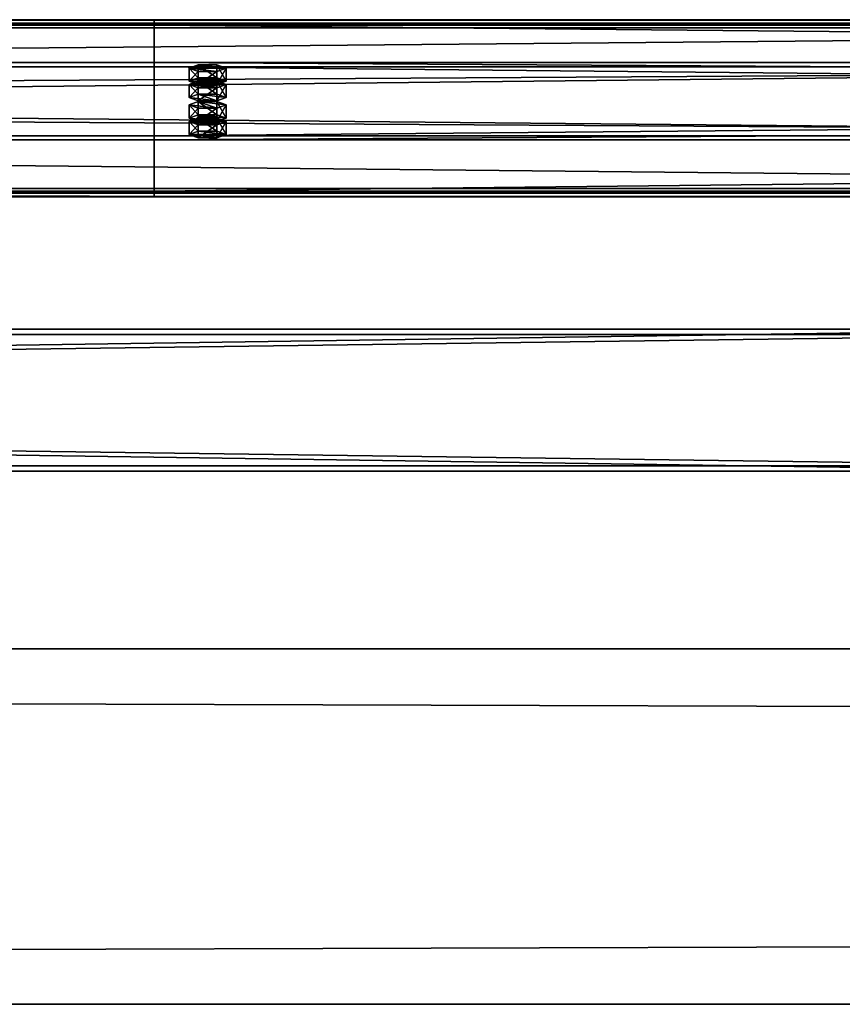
# Model space of a CAD drawing. Header units: millimetres. Extents: x -333 to 67333, y -930 to 39730.
# Tile 751 of 1056: x 10424 to 10887, y 20400 to 20954. Entities that reach past the tile are written whole.
import ezdxf

# ---------------------------------------------------------------- set-up
doc = ezdxf.new("R2010")
doc.units = ezdxf.units.MM
for name, color, linetype in [('13', 7, 'Continuous'), ('3', 7, 'Continuous'), ('95', 7, 'Continuous'), ('99', 7, 'Continuous')]:
    doc.layers.add(name, color=color, linetype=linetype)

msp = doc.modelspace()

# ---------------------------------------------------------------- meshes
at = {"layer": '13', "color": 30}
mesh = msp.add_polyface(dxfattribs=at)
corners = [(4899.99, 20857.58, 7245.98), (4899.99, 20929.97, 7230.59), (11699.99, 20929.97, 7230.59), (11699.99, 20857.58, 7245.98), (4899.99, 20888.8, 7036.92), (11699.99, 20888.8, 7036.92), (4899.99, 20949.45, 7024.03), (11699.99, 20949.45, 7024.03), (4899.99, 20952.15, 7036.75), (11699.99, 20952.15, 7036.75), (4899.99, 20954.1, 7036.33), (11699.99, 20954.1, 7036.33), (4899.99, 20950.99, 7021.66), (11699.99, 20950.99, 7021.66), (4899.99, 20886.43, 7035.38), (11699.99, 20886.43, 7035.38), (4899.99, 20927.59, 7229.05), (11699.99, 20927.59, 7229.05), (4899.99, 20859.12, 7243.61), (11699.99, 20859.12, 7243.61), (4899.99, 20856.42, 7230.89), (11699.99, 20856.42, 7230.89), (4899.99, 20854.46, 7231.31), (11699.99, 20854.46, 7231.31)]
mesh.append_faces([[corners[k] for k in face] for face in [(0, 2, 3, 3), (1, 5, 2, 2), (4, 7, 5, 5), (6, 9, 7, 7), (8, 11, 9, 9), (10, 13, 11, 11), (12, 15, 13, 13), (14, 17, 15, 15), (16, 19, 17, 17), (18, 21, 19, 19), (20, 23, 21, 21), (22, 3, 23, 23), (20, 0, 22, 22), (8, 12, 10, 10), (11, 7, 9, 9), (3, 21, 23, 23)]], dxfattribs={"vtx0": -1, "color": 30})
mesh.append_faces([[corners[k] for k in face] for face in [(1, 16, 4, 4), (16, 0, 18, 18), (18, 0, 20, 20), (12, 6, 14, 14), (14, 4, 16, 16), (2, 19, 3, 3), (19, 2, 17, 17), (17, 2, 15, 15), (15, 5, 13, 13), (13, 7, 11, 11), (21, 3, 19, 19)]], dxfattribs={"vtx0": -1, "vtx1": -1, "color": 30})
mesh.append_faces([[corners[k] for k in face] for face in [(16, 1, 0, 0), (12, 8, 6, 6), (14, 6, 4, 4), (15, 2, 5, 5), (13, 5, 7, 7)]], dxfattribs={"vtx0": -1, "vtx2": -1, "vtx3": -1, "color": 30})
mesh.append_faces([[corners[k] for k in face] for face in [(0, 1, 2, 2), (1, 4, 5, 5), (4, 6, 7, 7), (6, 8, 9, 9), (8, 10, 11, 11), (10, 12, 13, 13), (12, 14, 15, 15), (14, 16, 17, 17), (16, 18, 19, 19), (18, 20, 21, 21), (20, 22, 23, 23), (22, 0, 3, 3)]], dxfattribs={"vtx2": -1, "vtx3": -1, "color": 30})
mesh = msp.add_polyface(dxfattribs=at)
corners = [(10499.99, 20857.58, 7245.98), (10499.99, 20929.97, 7230.59), (17299.99, 20929.97, 7230.59), (17299.99, 20857.58, 7245.98), (10499.99, 20888.8, 7036.92), (17299.99, 20888.8, 7036.92), (10499.99, 20949.45, 7024.03), (17299.99, 20949.45, 7024.03), (10499.99, 20952.15, 7036.75), (17299.99, 20952.15, 7036.75), (10499.99, 20954.1, 7036.33), (17299.99, 20954.1, 7036.33), (10499.99, 20950.99, 7021.66), (17299.99, 20950.99, 7021.66), (10499.99, 20886.43, 7035.38), (17299.99, 20886.43, 7035.38), (10499.99, 20927.59, 7229.05), (17299.99, 20927.59, 7229.05), (10499.99, 20859.12, 7243.61), (17299.99, 20859.12, 7243.61), (10499.99, 20856.42, 7230.89), (17299.99, 20856.42, 7230.89), (10499.99, 20854.46, 7231.31), (17299.99, 20854.46, 7231.31)]
mesh.append_faces([[corners[k] for k in face] for face in [(0, 2, 3, 3), (1, 5, 2, 2), (4, 7, 5, 5), (6, 9, 7, 7), (8, 11, 9, 9), (10, 13, 11, 11), (12, 15, 13, 13), (14, 17, 15, 15), (16, 19, 17, 17), (18, 21, 19, 19), (20, 23, 21, 21), (22, 3, 23, 23), (20, 0, 22, 22), (8, 12, 10, 10), (11, 7, 9, 9), (3, 21, 23, 23)]], dxfattribs={"vtx0": -1, "color": 30})
mesh.append_faces([[corners[k] for k in face] for face in [(1, 16, 4, 4), (16, 0, 18, 18), (18, 0, 20, 20), (12, 6, 14, 14), (14, 4, 16, 16), (2, 19, 3, 3), (19, 2, 17, 17), (17, 2, 15, 15), (15, 5, 13, 13), (13, 7, 11, 11), (21, 3, 19, 19)]], dxfattribs={"vtx0": -1, "vtx1": -1, "color": 30})
mesh.append_faces([[corners[k] for k in face] for face in [(16, 1, 0, 0), (12, 8, 6, 6), (14, 6, 4, 4), (15, 2, 5, 5), (13, 5, 7, 7)]], dxfattribs={"vtx0": -1, "vtx2": -1, "vtx3": -1, "color": 30})
mesh.append_faces([[corners[k] for k in face] for face in [(0, 1, 2, 2), (1, 4, 5, 5), (4, 6, 7, 7), (6, 8, 9, 9), (8, 10, 11, 11), (10, 12, 13, 13), (12, 14, 15, 15), (14, 16, 17, 17), (16, 18, 19, 19), (18, 20, 21, 21), (20, 22, 23, 23), (22, 0, 3, 3)]], dxfattribs={"vtx2": -1, "vtx3": -1, "color": 30})
at = {"layer": '3', "color": 91}
mesh = msp.add_polyface(dxfattribs=at)
corners = [(5560, 20703, 2983), (5560, 20777, 2983), (11040, 20777, 2983), (11040, 20703, 2983), (5560, 20777, 3057), (11040, 20777, 3057), (5560, 20703, 3057), (11040, 20703, 3057), (5560, 20700, 2980), (5560, 20700, 3060), (11040, 20700, 3060), (11040, 20700, 2980), (5560, 20780, 3060), (11040, 20780, 3060), (5560, 20780, 2980), (11040, 20780, 2980)]
mesh.append_faces([[corners[k] for k in face] for face in [(0, 2, 3, 3), (1, 5, 2, 2), (4, 7, 5, 5), (6, 3, 7, 7), (8, 10, 11, 11), (9, 13, 10, 10), (12, 15, 13, 13), (14, 11, 15, 15)]], dxfattribs={"vtx0": -1, "color": 91})
mesh.append_faces([[corners[k] for k in face] for face in [(9, 6, 12, 12), (6, 8, 0, 0), (0, 8, 1, 1), (12, 4, 14, 14), (4, 12, 6, 6), (14, 1, 8, 8), (11, 3, 15, 15), (3, 10, 7, 7), (7, 10, 5, 5), (15, 2, 13, 13), (2, 15, 3, 3), (13, 5, 10, 10)]], dxfattribs={"vtx0": -1, "vtx1": -1, "color": 91})
mesh.append_faces([[corners[k] for k in face] for face in [(6, 9, 8, 8), (14, 4, 1, 1), (3, 11, 10, 10), (13, 2, 5, 5)]], dxfattribs={"vtx0": -1, "vtx2": -1, "vtx3": -1, "color": 91})
mesh.append_faces([[corners[k] for k in face] for face in [(0, 1, 2, 2), (1, 4, 5, 5), (4, 6, 7, 7), (6, 0, 3, 3), (8, 9, 10, 10), (9, 12, 13, 13), (12, 14, 15, 15), (14, 8, 11, 11)]], dxfattribs={"vtx2": -1, "vtx3": -1, "color": 91})
at = {"layer": '95', "color": 20}
mesh = msp.add_polyface(dxfattribs=at)
corners = [(10535.99, 20919.57, 7181.69), (10535.19, 20918.95, 7178.75), (10535.19, 20916.99, 7179.17), (10535.99, 20917.61, 7182.1), (10532.99, 20918.49, 7176.6), (10532.99, 20916.53, 7177.02), (10529.99, 20918.32, 7175.82), (10529.99, 20916.37, 7176.23), (10526.99, 20918.49, 7176.6), (10526.99, 20916.53, 7177.02), (10524.79, 20918.95, 7178.75), (10524.79, 20916.99, 7179.17), (10523.99, 20919.57, 7181.69), (10523.99, 20917.61, 7182.1), (10524.79, 20920.19, 7184.62), (10524.79, 20918.24, 7185.04), (10526.99, 20920.65, 7186.77), (10526.99, 20918.69, 7187.19), (10529.99, 20920.82, 7187.56), (10529.99, 20918.86, 7187.97), (10532.99, 20920.65, 7186.77), (10532.99, 20918.69, 7187.19), (10535.19, 20920.19, 7184.62), (10535.19, 20918.24, 7185.04), (10540.38, 20917.61, 7182.1), (10535.19, 20915.74, 7173.3), (10535.19, 20908.41, 7174.86), (10540.38, 20910.28, 7183.66), (10524.79, 20915.74, 7173.3), (10524.79, 20908.41, 7174.86), (10519.6, 20917.61, 7182.1), (10519.6, 20910.28, 7183.66), (10524.79, 20919.49, 7190.91), (10524.79, 20912.15, 7192.47), (10535.19, 20919.49, 7190.91), (10535.19, 20912.15, 7192.47), (10540.38, 20926.91, 7180.13), (10535.19, 20925.04, 7171.32), (10535.19, 20917.7, 7172.88), (10540.38, 20919.57, 7181.69), (10524.79, 20925.04, 7171.32), (10524.79, 20917.7, 7172.88), (10519.6, 20926.91, 7180.13), (10519.6, 20919.57, 7181.69), (10524.79, 20928.78, 7188.93), (10524.79, 20921.44, 7190.49), (10535.19, 20928.78, 7188.93), (10535.19, 20921.44, 7190.49), (10535.99, 20898.78, 7083.87), (10535.19, 20898.16, 7080.94), (10535.19, 20896.2, 7081.35), (10535.99, 20896.82, 7084.29), (10532.99, 20897.7, 7078.79), (10532.99, 20895.74, 7079.21), (10529.99, 20897.53, 7078), (10529.99, 20895.58, 7078.42), (10526.99, 20897.7, 7078.79), (10526.99, 20895.74, 7079.21), (10524.79, 20898.16, 7080.94), (10524.79, 20896.2, 7081.35), (10523.99, 20898.78, 7083.87), (10523.99, 20896.82, 7084.29), (10524.79, 20899.4, 7086.81), (10524.79, 20897.45, 7087.22), (10526.99, 20899.86, 7088.96), (10526.99, 20897.9, 7089.37), (10529.99, 20900.03, 7089.74), (10529.99, 20898.07, 7090.16), (10532.99, 20899.86, 7088.96), (10532.99, 20897.9, 7089.37), (10535.19, 20899.4, 7086.81), (10535.19, 20897.45, 7087.22), (10540.38, 20896.82, 7084.29), (10535.19, 20894.95, 7075.48), (10535.19, 20887.62, 7077.04), (10540.38, 20889.49, 7085.85), (10524.79, 20894.95, 7075.48), (10524.79, 20887.62, 7077.04), (10519.6, 20896.82, 7084.29), (10519.6, 20889.49, 7085.85), (10524.79, 20898.69, 7093.09), (10524.79, 20891.36, 7094.65), (10535.19, 20898.69, 7093.09), (10535.19, 20891.36, 7094.65), (10540.38, 20906.12, 7082.31), (10535.19, 20904.24, 7073.51), (10535.19, 20896.91, 7075.07), (10540.38, 20898.78, 7083.87), (10524.79, 20904.24, 7073.51), (10524.79, 20896.91, 7075.07), (10519.6, 20906.12, 7082.31), (10519.6, 20898.78, 7083.87), (10524.79, 20907.99, 7091.12), (10524.79, 20900.65, 7092.68), (10535.19, 20907.99, 7091.12), (10535.19, 20900.65, 7092.68)]
mesh.append_faces([[corners[k] for k in face] for face in [(0, 2, 3, 3), (1, 5, 2, 2), (4, 7, 5, 5), (6, 9, 7, 7), (8, 11, 9, 9), (10, 13, 11, 11), (12, 15, 13, 13), (14, 17, 15, 15), (16, 19, 17, 17), (18, 21, 19, 19), (20, 23, 21, 21), (22, 3, 23, 23), (4, 8, 6, 6), (18, 22, 20, 20), (23, 19, 21, 21), (11, 7, 9, 9), (24, 26, 27, 27), (25, 29, 26, 26), (28, 31, 29, 29), (30, 33, 31, 31), (32, 35, 33, 33), (34, 27, 35, 35), (25, 30, 28, 28), (32, 24, 34, 34), (27, 33, 35, 35), (31, 26, 29, 29), (36, 38, 39, 39), (37, 41, 38, 38), (40, 43, 41, 41), (42, 45, 43, 43), (44, 47, 45, 45), (46, 39, 47, 47), (37, 42, 40, 40), (44, 36, 46, 46), (39, 45, 47, 47), (43, 38, 41, 41), (48, 50, 51, 51), (49, 53, 50, 50), (52, 55, 53, 53), (54, 57, 55, 55), (56, 59, 57, 57), (58, 61, 59, 59), (60, 63, 61, 61), (62, 65, 63, 63), (64, 67, 65, 65), (66, 69, 67, 67), (68, 71, 69, 69), (70, 51, 71, 71), (54, 58, 56, 56), (64, 68, 66, 66), (71, 67, 69, 69), (59, 55, 57, 57), (72, 74, 75, 75), (73, 77, 74, 74), (76, 79, 77, 77), (78, 81, 79, 79), (80, 83, 81, 81), (82, 75, 83, 83), (73, 78, 76, 76), (80, 72, 82, 82), (75, 81, 83, 83), (79, 74, 77, 77), (84, 86, 87, 87), (85, 89, 86, 86), (88, 91, 89, 89), (90, 93, 91, 91), (92, 95, 93, 93), (94, 87, 95, 95), (85, 90, 88, 88), (92, 84, 94, 94), (87, 93, 95, 95), (91, 86, 89, 89)]], dxfattribs={"vtx0": -1, "color": 20})
mesh.append_faces([[corners[k] for k in face] for face in [(8, 4, 10, 10), (10, 1, 12, 12), (12, 1, 14, 14), (14, 22, 16, 16), (16, 22, 18, 18), (19, 23, 17, 17), (17, 3, 15, 15), (15, 2, 13, 13), (13, 5, 11, 11), (30, 24, 32, 32), (33, 26, 31, 31), (42, 36, 44, 44), (45, 39, 43, 43), (58, 52, 60, 60), (60, 48, 62, 62), (62, 48, 64, 64), (67, 71, 65, 65), (65, 51, 63, 63), (63, 50, 61, 61), (61, 53, 59, 59), (78, 72, 80, 80), (81, 75, 79, 79), (90, 85, 92, 92), (93, 86, 91, 91)]], dxfattribs={"vtx0": -1, "vtx1": -1, "color": 20})
mesh.append_faces([[corners[k] for k in face] for face in [(10, 4, 1, 1), (14, 1, 0, 0), (14, 0, 22, 22), (17, 23, 3, 3), (15, 3, 2, 2), (13, 2, 5, 5), (11, 5, 7, 7), (30, 25, 24, 24), (33, 27, 26, 26), (42, 37, 36, 36), (43, 39, 38, 38), (58, 54, 52, 52), (60, 52, 49, 49), (60, 49, 48, 48), (64, 48, 70, 70), (64, 70, 68, 68), (65, 71, 51, 51), (63, 51, 50, 50), (61, 50, 53, 53), (59, 53, 55, 55), (78, 73, 72, 72), (79, 75, 74, 74), (92, 85, 84, 84), (93, 87, 86, 86)]], dxfattribs={"vtx0": -1, "vtx2": -1, "vtx3": -1, "color": 20})
mesh.append_faces([[corners[k] for k in face] for face in [(0, 1, 2, 2), (1, 4, 5, 5), (4, 6, 7, 7), (6, 8, 9, 9), (8, 10, 11, 11), (10, 12, 13, 13), (12, 14, 15, 15), (14, 16, 17, 17), (16, 18, 19, 19), (18, 20, 21, 21), (20, 22, 23, 23), (22, 0, 3, 3), (24, 25, 26, 26), (25, 28, 29, 29), (28, 30, 31, 31), (30, 32, 33, 33), (32, 34, 35, 35), (34, 24, 27, 27), (36, 37, 38, 38), (37, 40, 41, 41), (40, 42, 43, 43), (42, 44, 45, 45), (44, 46, 47, 47), (46, 36, 39, 39), (48, 49, 50, 50), (49, 52, 53, 53), (52, 54, 55, 55), (54, 56, 57, 57), (56, 58, 59, 59), (58, 60, 61, 61), (60, 62, 63, 63), (62, 64, 65, 65), (64, 66, 67, 67), (66, 68, 69, 69), (68, 70, 71, 71), (70, 48, 51, 51), (72, 73, 74, 74), (73, 76, 77, 77), (76, 78, 79, 79), (78, 80, 81, 81), (80, 82, 83, 83), (82, 72, 75, 75), (84, 85, 86, 86), (85, 88, 89, 89), (88, 90, 91, 91), (90, 92, 93, 93), (92, 94, 95, 95), (94, 84, 87, 87)]], dxfattribs={"vtx2": -1, "vtx3": -1, "color": 20})
at = {"layer": '99', "color": 7}
mesh = msp.add_polyface(dxfattribs=at)
corners = [(66899.93, 20600, -700), (66899.93, 20600, 2950), (100.01, 20600, 2950), (100.01, 20600, -700), (66899.93, 20400, 2950), (100.01, 20400, 2950), (66899.93, 20400, -700), (100.01, 20400, -700)]
mesh.append_faces([[corners[k] for k in face] for face in [(0, 2, 3, 3), (1, 5, 2, 2), (4, 7, 5, 5), (6, 3, 7, 7), (1, 6, 4, 4), (3, 5, 7, 7)]], dxfattribs={"vtx0": -1, "color": 7})
mesh.append_faces([[corners[k] for k in face] for face in [(0, 1, 2, 2), (1, 4, 5, 5), (4, 6, 7, 7), (6, 0, 3, 3), (1, 0, 6, 6), (3, 2, 5, 5)]], dxfattribs={"vtx2": -1, "vtx3": -1, "color": 7})

doc.saveas('drawing.dxf')
